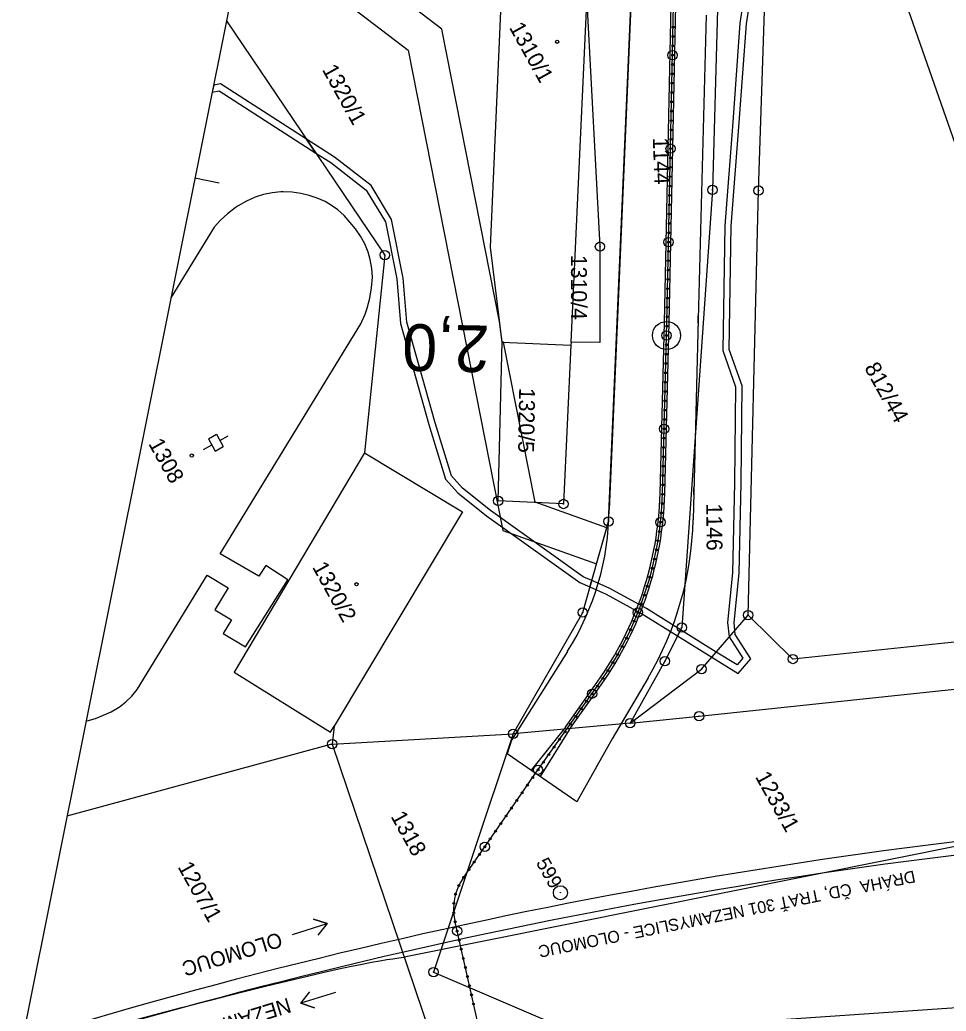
# Model space of a CAD drawing. Extents: x -548552 to -543113, y -1131925 to -1123599.
# Drawn here: x -548071.9 to -547972.8, y -1129760.1 to -1129654 of the extents above; entities that cross this region are included whole.
import ezdxf

# ---------------------------------------------------------------- set-up
doc = ezdxf.new("R2010")
doc.units = 0
for name, color, linetype in [('Hranice parcel', 7, 'Continuous'), ('HRANY', 7, 'Continuous'), ('Parcelní čísla', 7, 'Continuous'), ('Poz předměty', 7, 'Continuous'), ('Profile', 7, 'Continuous'), ('PROFILY NÁVRH', 7, 'Continuous'), ('STANIČENÍ', 7, 'Continuous'), ('Věcná břemena k části', 7, 'Continuous'), ('Značky bodu BP', 7, 'Continuous'), ('Značky budov', 7, 'Continuous'), ('Značky kultur', 7, 'Continuous'), ('ŽELEZNICE', 7, 'Continuous')]:
    doc.layers.add(name, color=color, linetype=linetype)

msp = doc.modelspace()

# ---------------------------------------------------------------- linework, layer by layer
at = {"layer": 'Hranice parcel'}
for p, q in [((-547979.82, -1129644.55), (-547953.68, -1129719.36)), ((-548012.95, -1129688.53), (-548011.25, -1129652.16)), ((-548020.33, -1129688.51), (-548012.96, -1129688.86)), ((-548012.95, -1129688.53), (-548012.96, -1129688.86)), ((-548006.63, -1129729.29), (-548019.13, -1129730.43)), ((-548038.3, -1129729.6), (-548038.5, -1129731.53)), ((-548038.5, -1129731.53), (-548019.13, -1129730.43)), ((-548038.65, -1129731.55), (-548038.5, -1129731.53)), ((-548038.65, -1129731.55), (-548038.5, -1129731.53)), ((-548038.5, -1129731.53), (-548026.4, -1129767.33)), ((-548038.5, -1129731.53), (-548026.4, -1129767.33)), ((-548066.85, -1129739.2), (-548038.65, -1129731.55)), ((-548066.85, -1129739.2), (-548038.65, -1129731.55))]:
    msp.add_line(p, q, dxfattribs=at)
for points in [[(-548020.33, -1129688.51), (-548021.56, -1129678.36), (-548020.3, -1129649.82), (-548022.05, -1129648.98), (-548024.48, -1129647.97), (-548029.12, -1129646.18), (-548029.7, -1129647.33), (-548039.36, -1129643.35), (-548040.93, -1129642.7), (-548040.43, -1129641.5), (-548041.55, -1129641.04), (-548042.04, -1129642.24), (-548043.56, -1129641.55), (-548043.06, -1129640.41), (-548044.99, -1129639.62), (-548046.75, -1129638.9)], [(-548019.13, -1129730.43), (-548011.7, -1129717.44), (-548008.93, -1129707.7), (-548006.54, -1129652.52), (-548005.31, -1129642.44)], [(-547994.01, -1129717.73), (-547992.88, -1129672.3), (-547992.24, -1129653.11), (-547989.81, -1129649.59), (-547986.39, -1129647.06), (-547979.82, -1129644.55)], [(-548011.25, -1129652.16), (-548009.85, -1129678.3), (-548009.88, -1129688.55), (-548012.95, -1129688.53)], [(-547997.26, -1129652.89), (-547997.82, -1129672.23), (-548001.1, -1129719.07), (-548002.9, -1129722.67), (-548006.63, -1129729.29)], [(-548049.8, -1129654.14), (-548032.88, -1129679.2), (-548035.04, -1129700.37)], [(-548035.43, -1129686.56), (-548034.99, -1129685.52), (-548034.77, -1129684.9), (-548034.48, -1129683.8), (-548034.28, -1129682.69), (-548034.18, -1129681.56), (-548034.26, -1129680.62), (-548034.43, -1129679.69), (-548034.66, -1129678.89), (-548035.02, -1129678.01), (-548035.46, -1129677.17), (-548036, -1129676.39), (-548036.61, -1129675.67), (-548037.22, -1129674.98), (-548037.9, -1129674.37), (-548038.48, -1129673.95), (-548039.26, -1129673.48), (-548040.1, -1129673.1), (-548040.97, -1129672.81), (-548041.87, -1129672.62), (-548042.79, -1129672.48), (-548043.73, -1129672.45), (-548043.99, -1129672.45), (-548044.92, -1129672.54), (-548045.84, -1129672.73), (-548046.73, -1129673.02), (-548047.67, -1129673.44), (-548048.56, -1129673.94), (-548048.87, -1129674.15), (-548049.69, -1129674.77), (-548050.44, -1129675.47), (-548051.12, -1129676.23)], [(-548051.12, -1129676.23), (-548055.75, -1129683.79)], [(-548059.37, -1129725.7), (-548051.87, -1129713.45), (-548049.63, -1129714.82), (-548051.05, -1129717.17), (-548049.28, -1129718.24), (-548050.17, -1129719.69), (-548047.76, -1129721.14), (-548043.23, -1129713.94), (-548045.61, -1129712.43), (-548046.34, -1129713.58), (-548050.48, -1129711.16), (-548035.43, -1129686.56)], [(-548012.96, -1129688.86), (-548013.76, -1129705.84), (-548020.74, -1129705.51), (-548020.33, -1129688.51)], [(-548035.04, -1129700.37), (-548048.98, -1129723.84), (-548038.68, -1129730.25), (-548038.3, -1129729.6)], [(-548035.04, -1129700.37), (-548024.56, -1129706.67), (-548038.3, -1129729.6)], [(-548006.63, -1129729.29), (-547998.98, -1129723.51), (-547994.01, -1129717.73)], [(-547953.68, -1129719.36), (-547971.61, -1129720.59), (-547989.21, -1129722.43), (-547994.01, -1129717.73)], [(-548006.63, -1129729.29), (-547999.25, -1129728.55), (-547971.23, -1129725.6), (-547943.43, -1129723.59), (-547911.71, -1129720.78)], [(-548064.82, -1129729.05), (-548064.72, -1129729.04), (-548063.83, -1129728.79), (-548062.97, -1129728.45), (-548062.15, -1129728.08), (-548061.37, -1129727.62), (-548061.3, -1129727.57), (-548060.59, -1129727.02), (-548059.94, -1129726.39), (-548059.37, -1129725.7)], [(-548019.13, -1129730.43), (-548027.65, -1129755.94), (-548012.34, -1129762.51)], [(-548012.34, -1129762.51), (-548002.9, -1129761.87), (-547963.89, -1129759.18), (-547918.79, -1129756.09)]]:
    msp.add_lwpolyline(points, dxfattribs=at)
at = {"layer": 'HRANY'}
msp.add_line((-548019.32, -1129731.12), (-548019.77, -1129732.56), dxfattribs=at)
at = {"layer": 'Poz předměty'}
msp.add_line((-547970.42, -1129742.21), (-548030.79, -1129754.35), dxfattribs=at)
msp.add_lwpolyline([(-548071.92, -1129764.47), (-548069.88, -1129763.89), (-548065.8, -1129762.74), (-548061.89, -1129761.67), (-548058.12, -1129760.65), (-548054.62, -1129759.73), (-548051.36, -1129758.89), (-548048.33, -1129758.12), (-548045.64, -1129757.45), (-548043.26, -1129756.87), (-548041.16, -1129756.36), (-548039.36, -1129755.94), (-548037.8, -1129755.59), (-548036.43, -1129755.3), (-548035.28, -1129755.07), (-548034.28, -1129754.88), (-548033.42, -1129754.72), (-548032.67, -1129754.6), (-548032, -1129754.5), (-548031.38, -1129754.42), (-548030.79, -1129754.35)], dxfattribs=at)
at = {"layer": 'Profile'}
for p, q in [((-548048.24, -1129646.32), (-548071.34, -1129761.6)), ((-548048.24, -1129646.32), (-548071.34, -1129761.6)), ((-548050.59, -1129671.5), (-548053.18, -1129670.98))]:
    msp.add_line(p, q, dxfattribs=at)
at = {"layer": 'PROFILY NÁVRH'}
for p, q in [((-548006.54, -1129652.52), (-548007.99, -1129685.89)), ((-548002.94, -1129686.4), (-548002.22, -1129652.43)), ((-548002.44, -1129686.41), (-548001.72, -1129652.44)), ((-547998.48, -1129653.52), (-547999.35, -1129686.07)), ((-548007.99, -1129685.89), (-548008.88, -1129706.43)), ((-548003.42, -1129704.71), (-548002.94, -1129686.4)), ((-548002.92, -1129704.73), (-548002.44, -1129686.41)), ((-547999.35, -1129686.07), (-547999.88, -1129707.54)), ((-548013.32, -1129721.61), (-548019.32, -1129731.12)), ((-548013.54, -1129729.71), (-548010.14, -1129724.91)), ((-548004.71, -1129724.45), (-548008.54, -1129730.96)), ((-548013.13, -1129730), (-548009.73, -1129725.2)), ((-548013.54, -1129729.71), (-548017.23, -1129734.31)), ((-548013.13, -1129730), (-548016.24, -1129735)), ((-548008.54, -1129730.96), (-548012.32, -1129737.71)), ((-548012.32, -1129737.71), (-548019.77, -1129732.56))]:
    msp.add_line(p, q, dxfattribs=at)
msp.add_circle((-548002.73, -1129687.8), 1.5, dxfattribs=at)
for centre, radius, start, end in [((-548037.67, -1129706.24), 28.79, 327.7537, 359.6394), ((-548034.96, -1129706.67), 35.09, 329.5516, 358.5813)]:
    msp.add_arc(centre, radius, start, end, dxfattribs=at)
for major_axis, ratio in [((8.11, 35.59), 0.998278), ((8.23, 36.08), 0.998301)]:
    msp.add_ellipse((-548039.85, -1129703.79), major_axis=major_axis, ratio=ratio, start_param=4.319306, end_param=4.910911, dxfattribs=at)
at = {"layer": 'STANIČENÍ'}
for p, q in [((-548002.69, -1129686.4), (-548001.97, -1129652.44)), ((-547999.36, -1129686.47), (-547999.34, -1129685.71)), ((-548003.17, -1129704.72), (-548002.69, -1129686.4)), ((-547999.82, -1129704.81), (-547999.8, -1129704.06)), ((-548016.64, -1129734.52), (-548009.93, -1129725.05)), ((-548018.29, -1129736.9), (-548016.74, -1129734.66)), ((-548016.74, -1129734.66), (-548016.64, -1129734.52)), ((-548024.49, -1129745.88), (-548018.29, -1129736.9))]:
    msp.add_line(p, q, dxfattribs=at)
msp.add_lwpolyline([(-548022.36, -1129763.91), (-548025.38, -1129750.42)], dxfattribs=at)
for centre, radius in [((-548002.02, -1129654.81), 0.1), ((-548002.04, -1129655.81), 0.1), ((-548002.06, -1129656.81), 0.1), ((-548002.08, -1129657.81), 0.5), ((-548002.08, -1129657.81), 0.1), ((-548002.1, -1129658.81), 0.1), ((-548002.12, -1129659.81), 0.1), ((-548002.15, -1129660.81), 0.1), ((-548002.17, -1129661.81), 0.1), ((-548002.19, -1129662.81), 0.1), ((-548002.21, -1129663.81), 0.1), ((-548002.25, -1129665.81), 0.1), ((-548002.23, -1129664.81), 0.1), ((-548002.27, -1129666.81), 0.1), ((-548002.29, -1129667.81), 0.5), ((-548002.29, -1129667.81), 0.1), ((-548002.32, -1129668.81), 0.1), ((-548002.34, -1129669.81), 0.1), ((-548002.36, -1129670.81), 0.1), ((-548002.38, -1129671.81), 0.1), ((-548002.4, -1129672.81), 0.1), ((-548002.42, -1129673.81), 0.1), ((-548002.44, -1129674.81), 0.1), ((-548002.46, -1129675.81), 0.1), ((-548002.51, -1129677.81), 0.5), ((-548002.49, -1129676.81), 0.1), ((-548002.51, -1129677.81), 0.1), ((-548002.53, -1129678.8), 0.1), ((-548002.55, -1129679.8), 0.1), ((-548002.57, -1129680.8), 0.1), ((-548002.61, -1129682.8), 0.1), ((-548002.59, -1129681.8), 0.1), ((-548002.63, -1129683.8), 0.1), ((-548002.66, -1129684.8), 0.1), ((-548002.68, -1129685.8), 0.1), ((-548002.7, -1129686.8), 0.1), ((-548002.73, -1129687.8), 0.5), ((-548002.73, -1129687.8), 0.1), ((-548002.75, -1129688.8), 0.1), ((-548002.78, -1129689.8), 0.1), ((-548002.8, -1129690.8), 0.1), ((-548002.83, -1129691.8), 0.1), ((-548002.86, -1129692.8), 0.1), ((-548002.88, -1129693.8), 0.1), ((-548002.91, -1129694.8), 0.1), ((-548002.93, -1129695.8), 0.1), ((-548002.99, -1129697.8), 0.5), ((-548002.96, -1129696.8), 0.1), ((-548002.99, -1129697.8), 0.1), ((-548003.04, -1129699.8), 0.1), ((-548003.01, -1129698.8), 0.1), ((-548003.06, -1129700.8), 0.1), ((-548003.09, -1129701.8), 0.1), ((-548003.12, -1129702.8), 0.1), ((-548003.14, -1129703.8), 0.1), ((-548003.17, -1129704.8), 0.1), ((-548003.21, -1129705.79), 0.1), ((-548003.28, -1129706.79), 0.1), ((-548003.37, -1129707.79), 0.5), ((-548003.37, -1129707.79), 0.1), ((-548003.5, -1129708.78), 0.1), ((-548003.65, -1129709.77), 0.1), ((-548003.82, -1129710.75), 0.1), ((-548004.03, -1129711.73), 0.1), ((-548004.25, -1129712.71), 0.1), ((-548004.79, -1129714.63), 0.1), ((-548004.51, -1129713.67), 0.1), ((-548005.1, -1129715.58), 0.1), ((-548005.43, -1129716.53), 0.1), ((-548005.79, -1129717.46), 0.5), ((-548005.79, -1129717.46), 0.1), ((-548006.18, -1129718.38), 0.1), ((-548006.59, -1129719.29), 0.1), ((-548007.02, -1129720.19), 0.1), ((-548007.96, -1129721.96), 0.1), ((-548007.48, -1129721.08), 0.1), ((-548008.47, -1129722.82), 0.1), ((-548009, -1129723.67), 0.1), ((-548009.55, -1129724.5), 0.1), ((-548010.7, -1129726.14), 0.5), ((-548010.7, -1129726.14), 0.1), ((-548010.12, -1129725.32), 0.1), ((-548011.28, -1129726.95), 0.1), ((-548011.86, -1129727.77), 0.1), ((-548013.01, -1129729.4), 0.1), ((-548012.43, -1129728.59), 0.1), ((-548013.59, -1129730.22), 0.1), ((-548014.17, -1129731.03), 0.1), ((-548015.33, -1129732.66), 0.1), ((-548014.75, -1129731.85), 0.1), ((-548015.9, -1129733.48), 0.1), ((-548016.48, -1129734.29), 0.5), ((-548016.48, -1129734.29), 0.1), ((-548017.05, -1129735.12), 0.1), ((-548018.19, -1129736.76), 0.1), ((-548017.62, -1129735.94), 0.1), ((-548018.76, -1129737.58), 0.1), ((-548019.33, -1129738.4), 0.1), ((-548020.46, -1129740.05), 0.1), ((-548019.9, -1129739.23), 0.1), ((-548021.03, -1129740.87), 0.1), ((-548022.17, -1129742.52), 0.5), ((-548021.6, -1129741.69), 0.1), ((-548022.17, -1129742.52), 0.1), ((-548023.31, -1129744.16), 0.1), ((-548022.74, -1129743.34), 0.1), ((-548023.87, -1129744.98), 0.1), ((-548024.44, -1129745.8), 0.1), ((-548024.95, -1129746.66), 0.1), ((-548025.49, -1129748.58), 0.1), ((-548025.3, -1129747.6), 0.1), ((-548025.5, -1129749.58), 0.1), ((-548025.35, -1129750.56), 0.1), ((-548025.13, -1129751.54), 0.5), ((-548025.13, -1129751.54), 0.1), ((-548024.91, -1129752.52), 0.1), ((-548024.69, -1129753.49), 0.1), ((-548024.47, -1129754.47), 0.1), ((-548024.25, -1129755.44), 0.1), ((-548024.04, -1129756.42), 0.1), ((-548023.82, -1129757.39), 0.1), ((-548023.6, -1129758.37), 0.1), ((-548023.38, -1129759.35), 0.1)]:
    msp.add_circle(centre, radius, dxfattribs=at)
for centre, major_axis, ratio, start_param, end_param in [((-548039.85, -1129703.79), (8.17, 35.84), 0.99829, 4.319306, 4.910911), ((-548019.76, -1129749.16), (-1.1, 5.66), 0.999048, 0.774252, 1.599902)]:
    msp.add_ellipse(centre, major_axis=major_axis, ratio=ratio, start_param=start_param, end_param=end_param, dxfattribs=at)
at = {"layer": 'Věcná břemena k části'}
msp.add_line((-548051.18, -1129661.01), (-548051.33, -1129661.75), dxfattribs=at)
for points in [[(-548047.76, -1129643.95), (-548030.39, -1129657.28), (-548020.26, -1129708.66), (-548010.22, -1129712.23), (-548009.12, -1129708.38), (-548016.79, -1129705.66), (-548020.16, -1129688.52), (-548020.33, -1129688.51), (-548020.59, -1129686.31), (-548026.76, -1129655.04), (-548046.9, -1129639.65)], [(-547994.55, -1129652.32), (-547994.88, -1129654.37), (-547995.64, -1129664.96), (-547996.51, -1129676.06), (-547996.72, -1129689.41), (-547995.36, -1129693.31), (-547995.45, -1129703.58), (-547995.67, -1129713.21), (-547996.19, -1129718.52), (-547996.03, -1129720.07), (-547994.58, -1129722.35), (-547995.19, -1129723.07), (-547997.42, -1129721.69), (-548001.22, -1129719.32), (-548001.54, -1129719.94), (-547997.88, -1129722.22), (-547995.05, -1129723.98), (-547993.72, -1129722.42), (-547995.38, -1129719.8), (-547995.42, -1129719.36), (-547995.48, -1129718.52), (-547994.97, -1129713.25), (-547994.76, -1129703.59), (-547994.65, -1129693.19), (-547996.02, -1129689.3), (-547995.81, -1129676.09), (-547994.95, -1129665.02), (-547994.18, -1129654.44), (-547993.85, -1129652.38)], [(-548051.33, -1129661.75), (-548050.59, -1129661.61), (-548040.25, -1129668.29), (-548041.26, -1129666.8), (-548050.45, -1129660.87), (-548051.18, -1129661.01)]]:
    msp.add_lwpolyline(points, dxfattribs=at)
for points in [[(-548010.93, -1129714.72), (-548010.73, -1129714.04), (-548011.65, -1129713.65), (-548021.55, -1129706.54), (-548024.56, -1129704.14), (-548025.74, -1129702.83), (-548027.48, -1129697.14), (-548030.5, -1129686.38), (-548030.89, -1129681.68), (-548032.15, -1129675.4), (-548034.33, -1129671.77), (-548038.24, -1129668.74), (-548041.26, -1129666.8), (-548040.25, -1129668.29), (-548038.66, -1129669.31), (-548034.86, -1129672.25), (-548032.81, -1129675.65), (-548031.57, -1129681.76), (-548031.19, -1129686.53), (-548028.16, -1129697.33), (-548026.37, -1129703.18), (-548025.05, -1129704.66), (-548021.98, -1129707.1), (-548012, -1129714.25)], [(-548001.54, -1129719.94), (-548001.22, -1129719.32), (-548004.89, -1129717.04), (-548008.88, -1129714.86), (-548010.73, -1129714.04), (-548010.93, -1129714.72), (-548009.2, -1129715.49), (-548005.24, -1129717.65)]]:
    msp.add_lwpolyline(points, close=True, dxfattribs=at)
at = {"layer": 'Značky bodu BP'}
for centre, radius in [((-547997.82, -1129672.23), 0.5), ((-547992.88, -1129672.3), 0.5), ((-547997.82, -1129672.23), 0.0303), ((-547992.88, -1129672.3), 0.0303), ((-548009.85, -1129678.3), 0.5), ((-548009.85, -1129678.3), 0.0303), ((-548032.88, -1129679.2), 0.5), ((-548032.88, -1129679.2), 0.0303), ((-548020.74, -1129705.51), 0.5), ((-548020.74, -1129705.51), 0.0303), ((-548013.76, -1129705.84), 0.5), ((-548013.76, -1129705.84), 0.0303), ((-548008.93, -1129707.7), 0.5), ((-548008.93, -1129707.7), 0.0303), ((-548011.7, -1129717.44), 0.5), ((-548011.7, -1129717.44), 0.0303), ((-547994.01, -1129717.73), 0.5), ((-547994.01, -1129717.73), 0.0303), ((-548001.1, -1129719.07), 0.5), ((-548001.1, -1129719.07), 0.0303), ((-547989.21, -1129722.43), 0.5), ((-548002.9, -1129722.67), 0.5), ((-548002.9, -1129722.67), 0.0303), ((-547998.98, -1129723.51), 0.5), ((-547989.21, -1129722.43), 0.0303), ((-547998.98, -1129723.51), 0.0303), ((-547999.25, -1129728.55), 0.5), ((-548006.63, -1129729.29), 0.5), ((-548006.63, -1129729.29), 0.0303), ((-547999.25, -1129728.55), 0.0303), ((-548019.13, -1129730.43), 0.5), ((-548019.13, -1129730.43), 0.0303), ((-548038.5, -1129731.53), 0.5), ((-548038.5, -1129731.53), 0.5), ((-548038.5, -1129731.53), 0.0303), ((-548038.5, -1129731.53), 0.0303), ((-548014.09, -1129747.44), 0.75), ((-548014.09, -1129747.44), 0.03), ((-548027.65, -1129755.94), 0.5), ((-548027.65, -1129755.94), 0.0303)]:
    msp.add_circle(centre, radius, dxfattribs=at)
at = {"layer": 'Značky budov'}
for centre in [(-548014.43, -1129656.37), (-548053.52, -1129700.66), (-548035.9, -1129714.43)]:
    msp.add_circle(centre, 0.175, dxfattribs=at)
at = {"layer": 'Značky kultur'}
for p, q in [((-548051.75, -1129698.87), (-548050.88, -1129698.38)), ((-548050.88, -1129698.38), (-548050.15, -1129699.69)), ((-548050.51, -1129699.04), (-548049.64, -1129698.55)), ((-548052.26, -1129700.01), (-548051.39, -1129699.52)), ((-548051.75, -1129698.87), (-548051.02, -1129700.18)), ((-548051.02, -1129700.18), (-548050.15, -1129699.69))]:
    msp.add_line(p, q, dxfattribs=at)
at = {"layer": 'ŽELEZNICE'}
for points in [[(-548042.76, -1129751.9), (-548039.03, -1129750.75), (-548040.5, -1129750.27), (-548039.03, -1129750.75), (-548040.02, -1129751.98)], [(-548038.14, -1129758.12), (-548041.86, -1129759.27), (-548040.39, -1129759.75), (-548041.86, -1129759.27), (-548040.88, -1129758.05)]]:
    msp.add_lwpolyline(points, dxfattribs=at)
for radius in [585.63, 584.19]:
    msp.add_arc((-547900.33, -1130323.22), radius, 92.19883, 106.46382, dxfattribs=at)

# ---------------------------------------------------------------- texts
at = {"layer": 'Parcelní čísla'}
for s, rotation, p in [('1310/1', 299.0429, (-548019.61, -1129654.84)), ('1320/1', 299.0429, (-548039.62, -1129659.35)), ('1144', 272.0429, (-548004.2, -1129666.63)), ('1310/4', 270.0429, (-548012.95, -1129679.18)), ('812/44', 299.0429, (-547981.61, -1129691.25)), ('1320/5', 269.0429, (-548018.49, -1129693.4)), ('1308', 299.0429, (-548058.21, -1129699.38)), ('1146', 270.3504, (-547998.47, -1129705.79)), ('1320/2', 299.0429, (-548040.68, -1129712.58)), ('1233/1', 299.0429, (-547993.29, -1129735.02)), ('1318', 299.0429, (-548032.28, -1129739.27)), ('1207/1', 299.0429, (-548055.07, -1129744.67))]:
    msp.add_text(s, height=1.7, rotation=rotation, dxfattribs=at).set_placement(p)
at = {"layer": 'Poz předměty'}
msp.add_text('DRÁHA  ČD, TRAŤ 301 NEZAMYSLICE - OLOMOUC', height=1.28, rotation=191.3642, dxfattribs=at).set_placement((-547976.26, -1129745.05))
at = {"layer": 'STANIČENÍ'}
msp.add_text('2,0', height=5, rotation=178.7832, dxfattribs=at).set_placement((-548021.64, -1129686.76))
at = {"layer": 'Značky bodu BP'}
msp.add_text('599', height=1.5, rotation=299.0429, dxfattribs=at).set_placement((-548016.74, -1129744.22))
at = {"layer": 'ŽELEZNICE'}
for s, p in [('OLOMOUC', (-548044.15, -1129751.64)), ('NEZAMYSLICE', (-548043.22, -1129758.66))]:
    msp.add_text(s, height=1.6, rotation=197.1245, dxfattribs=at).set_placement(p)

doc.saveas('drawing.dxf')
